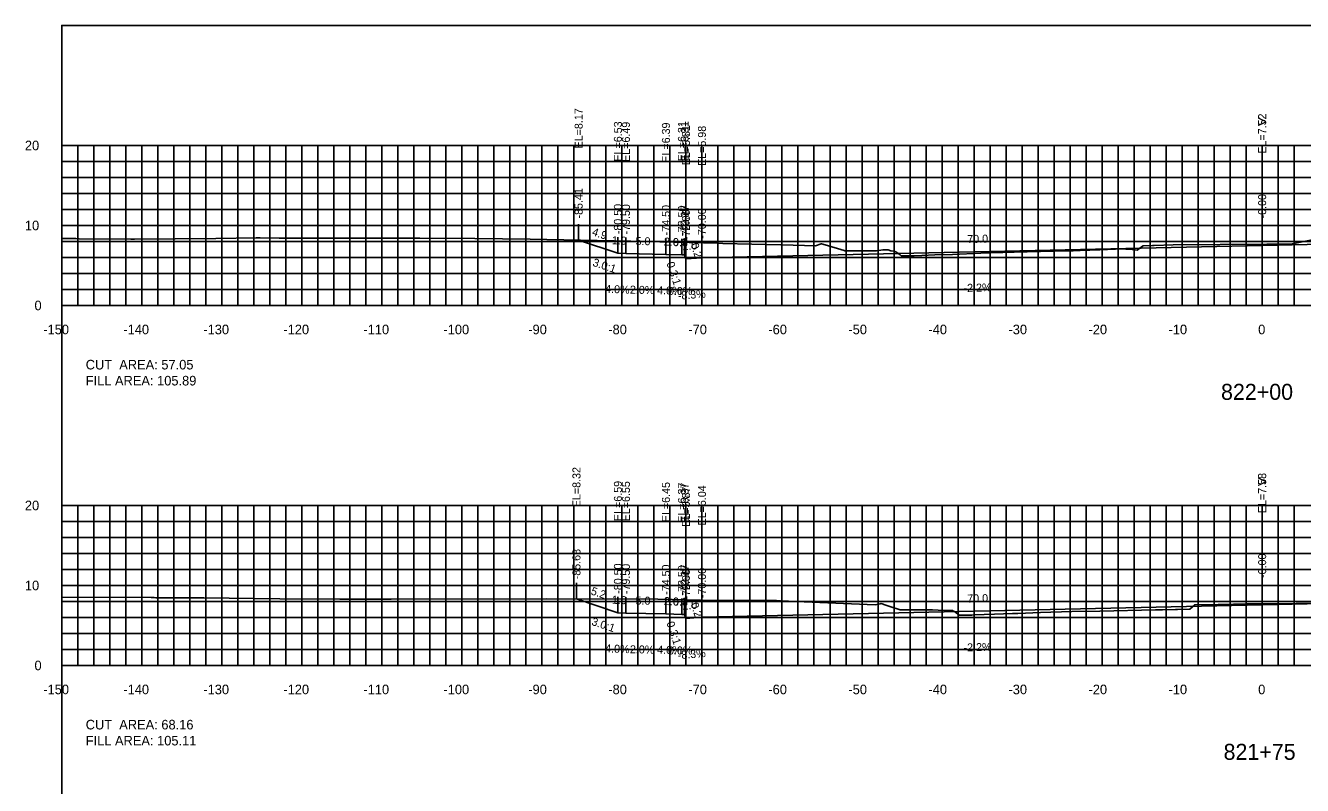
# Model space of a CAD drawing. Extents: x 1797419 to 1809236, y 248759 to 251512.
# Drawn here: x 1806216.5 to 1806376, y 250512.3 to 250607.3 of the extents above; entities that cross this region are included whole.
import ezdxf

# ---------------------------------------------------------------- set-up
doc = ezdxf.new("R2010")
doc.units = 0
for name, color, linetype in [('1', 7, 'Continuous'), ('10', 7, 'Continuous'), ('3', 7, 'Continuous'), ('31', 7, 'Continuous'), ('4', 7, 'Continuous'), ('60', 7, 'Continuous'), ('ANNO-TXT', 7, 'Continuous'), ('CL-CNST', 7, 'Continuous'), ('Level 62', 7, 'Continuous'), ('M-ROADS', 7, 'Continuous')]:
    doc.layers.add(name, color=color, linetype=linetype)

msp = doc.modelspace()

# ---------------------------------------------------------------- linework, layer by layer
for p, q in [((1806285.59, 250580.43), (1806285.59, 250582.43)), ((1806371, 250579.77), (1806371, 250581.77)), ((1806290.5, 250578.79), (1806290.5, 250580.79)), ((1806291.5, 250578.75), (1806291.5, 250580.75)), ((1806296.5, 250578.65), (1806296.5, 250580.65)), ((1806298.5, 250578.57), (1806298.5, 250580.57)), ((1806298.83, 250578.57), (1806298.83, 250580.57)), ((1806299, 250578.07), (1806299, 250580.07)), ((1806301, 250578.23), (1806301, 250580.23)), ((1806285.32, 250535.57), (1806285.32, 250537.57)), ((1806371, 250534.83), (1806371, 250536.83)), ((1806290.5, 250533.85), (1806290.5, 250535.85)), ((1806291.5, 250533.81), (1806291.5, 250535.81)), ((1806296.5, 250533.71), (1806296.5, 250535.71)), ((1806298.5, 250533.63), (1806298.5, 250535.63)), ((1806298.83, 250533.63), (1806298.83, 250535.63)), ((1806301, 250533.29), (1806301, 250535.29)), ((1806299, 250533.13), (1806299, 250535.13))]:
    msp.add_line(p, q)
msp.add_lwpolyline([(1806221, 250417.26), (1806521, 250417.26), (1806521, 250607.26), (1806221, 250607.26)], close=True)
at = {"layer": '60'}
for p, q in [((1806220.94, 250592.26), (1806221, 250592.26)), ((1806221, 250572.26), (1806221, 250592.26)), ((1806220.94, 250582.26), (1806221, 250582.26)), ((1806220.94, 250572.26), (1806221, 250572.26)), ((1806221, 250572.26), (1806521, 250572.26)), ((1806221, 250572.2), (1806221, 250572.26)), ((1806231, 250572.2), (1806231, 250572.26)), ((1806241, 250572.2), (1806241, 250572.26)), ((1806251, 250572.2), (1806251, 250572.26)), ((1806261, 250572.2), (1806261, 250572.26)), ((1806271, 250572.2), (1806271, 250572.26)), ((1806281, 250572.2), (1806281, 250572.26)), ((1806291, 250572.2), (1806291, 250572.26)), ((1806301, 250572.2), (1806301, 250572.26)), ((1806311, 250572.2), (1806311, 250572.26)), ((1806321, 250572.2), (1806321, 250572.26)), ((1806331, 250572.2), (1806331, 250572.26)), ((1806341, 250572.2), (1806341, 250572.26)), ((1806351, 250572.2), (1806351, 250572.26)), ((1806361, 250572.2), (1806361, 250572.26)), ((1806371, 250572.2), (1806371, 250572.26)), ((1806220.94, 250547.26), (1806221, 250547.26)), ((1806221, 250527.26), (1806221, 250547.26)), ((1806220.94, 250537.26), (1806221, 250537.26)), ((1806220.94, 250527.26), (1806221, 250527.26)), ((1806221, 250527.26), (1806521, 250527.26)), ((1806221, 250527.2), (1806221, 250527.26)), ((1806231, 250527.2), (1806231, 250527.26)), ((1806241, 250527.2), (1806241, 250527.26)), ((1806251, 250527.2), (1806251, 250527.26)), ((1806261, 250527.2), (1806261, 250527.26)), ((1806271, 250527.2), (1806271, 250527.26)), ((1806281, 250527.2), (1806281, 250527.26)), ((1806291, 250527.2), (1806291, 250527.26)), ((1806301, 250527.2), (1806301, 250527.26)), ((1806311, 250527.2), (1806311, 250527.26)), ((1806321, 250527.2), (1806321, 250527.26)), ((1806331, 250527.2), (1806331, 250527.26)), ((1806341, 250527.2), (1806341, 250527.26)), ((1806351, 250527.2), (1806351, 250527.26)), ((1806361, 250527.2), (1806361, 250527.26)), ((1806371, 250527.2), (1806371, 250527.26))]:
    msp.add_line(p, q, dxfattribs=at)
at = {"layer": 'CL-CNST'}
for points in [[(1806285.59, 250580.43), (1806290.5, 250578.79), (1806291.5, 250578.75), (1806296.5, 250578.65), (1806298.5, 250578.57), (1806298.83, 250578.57), (1806299, 250578.07), (1806301, 250578.23), (1806371, 250579.77), (1806429, 250581.05), (1806431, 250580.88), (1806431.17, 250581.38), (1806431.5, 250581.38), (1806433.5, 250581.46), (1806438.5, 250581.56), (1806439.5, 250581.6), (1806446.35, 250579.32)], [(1806285.32, 250535.57), (1806290.5, 250533.85), (1806291.5, 250533.81), (1806296.5, 250533.71), (1806298.5, 250533.63), (1806298.83, 250533.63), (1806299, 250533.13), (1806301, 250533.29), (1806371, 250534.83), (1806429, 250536.11), (1806431, 250535.94), (1806431.17, 250536.44), (1806431.5, 250536.44), (1806433.5, 250536.52), (1806438.5, 250536.62), (1806439.5, 250536.66), (1806446.1, 250534.46)]]:
    msp.add_lwpolyline(points, dxfattribs=at)
at = {"layer": 'Level 62'}
for p, q in [((1806221, 250592.26), (1806521, 250592.26)), ((1806221, 250572.26), (1806221, 250592.26)), ((1806223, 250572.26), (1806223, 250592.26)), ((1806225, 250572.26), (1806225, 250592.26)), ((1806227, 250572.26), (1806227, 250592.26)), ((1806229, 250572.26), (1806229, 250592.26)), ((1806231, 250572.26), (1806231, 250592.26)), ((1806233, 250572.26), (1806233, 250592.26)), ((1806235, 250572.26), (1806235, 250592.26)), ((1806237, 250572.26), (1806237, 250592.26)), ((1806239, 250572.26), (1806239, 250592.26)), ((1806241, 250572.26), (1806241, 250592.26)), ((1806243, 250572.26), (1806243, 250592.26)), ((1806245, 250572.26), (1806245, 250592.26)), ((1806247, 250572.26), (1806247, 250592.26)), ((1806249, 250572.26), (1806249, 250592.26)), ((1806251, 250572.26), (1806251, 250592.26)), ((1806253, 250572.26), (1806253, 250592.26)), ((1806255, 250572.26), (1806255, 250592.26)), ((1806257, 250572.26), (1806257, 250592.26)), ((1806259, 250572.26), (1806259, 250592.26)), ((1806261, 250572.26), (1806261, 250592.26)), ((1806263, 250572.26), (1806263, 250592.26)), ((1806265, 250572.26), (1806265, 250592.26)), ((1806267, 250572.26), (1806267, 250592.26)), ((1806269, 250572.26), (1806269, 250592.26)), ((1806271, 250572.26), (1806271, 250592.26)), ((1806273, 250572.26), (1806273, 250592.26)), ((1806275, 250572.26), (1806275, 250592.26)), ((1806277, 250572.26), (1806277, 250592.26)), ((1806279, 250572.26), (1806279, 250592.26)), ((1806281, 250572.26), (1806281, 250592.26)), ((1806283, 250572.26), (1806283, 250592.26)), ((1806285, 250572.26), (1806285, 250592.26)), ((1806287, 250572.26), (1806287, 250592.26)), ((1806289, 250572.26), (1806289, 250592.26)), ((1806291, 250572.26), (1806291, 250592.26)), ((1806293, 250572.26), (1806293, 250592.26)), ((1806295, 250572.26), (1806295, 250592.26)), ((1806297, 250572.26), (1806297, 250592.26)), ((1806299, 250572.26), (1806299, 250592.26)), ((1806301, 250572.26), (1806301, 250592.26)), ((1806303, 250572.26), (1806303, 250592.26)), ((1806305, 250572.26), (1806305, 250592.26)), ((1806307, 250572.26), (1806307, 250592.26)), ((1806309, 250572.26), (1806309, 250592.26)), ((1806311, 250572.26), (1806311, 250592.26)), ((1806313, 250572.26), (1806313, 250592.26)), ((1806315, 250572.26), (1806315, 250592.26)), ((1806317, 250572.26), (1806317, 250592.26)), ((1806319, 250572.26), (1806319, 250592.26)), ((1806321, 250572.26), (1806321, 250592.26)), ((1806323, 250572.26), (1806323, 250592.26)), ((1806325, 250572.26), (1806325, 250592.26)), ((1806327, 250572.26), (1806327, 250592.26)), ((1806329, 250572.26), (1806329, 250592.26)), ((1806331, 250572.26), (1806331, 250592.26)), ((1806333, 250572.26), (1806333, 250592.26)), ((1806335, 250572.26), (1806335, 250592.26)), ((1806337, 250572.26), (1806337, 250592.26)), ((1806339, 250572.26), (1806339, 250592.26)), ((1806341, 250572.26), (1806341, 250592.26)), ((1806343, 250572.26), (1806343, 250592.26)), ((1806345, 250572.26), (1806345, 250592.26)), ((1806347, 250572.26), (1806347, 250592.26)), ((1806349, 250572.26), (1806349, 250592.26)), ((1806351, 250572.26), (1806351, 250592.26)), ((1806353, 250572.26), (1806353, 250592.26)), ((1806355, 250572.26), (1806355, 250592.26)), ((1806357, 250572.26), (1806357, 250592.26)), ((1806359, 250572.26), (1806359, 250592.26)), ((1806361, 250572.26), (1806361, 250592.26)), ((1806363, 250572.26), (1806363, 250592.26)), ((1806365, 250572.26), (1806365, 250592.26)), ((1806367, 250572.26), (1806367, 250592.26)), ((1806369, 250572.26), (1806369, 250592.26)), ((1806371, 250572.26), (1806371, 250592.26)), ((1806373, 250572.26), (1806373, 250592.26)), ((1806375, 250572.26), (1806375, 250592.26)), ((1806221, 250590.26), (1806521, 250590.26)), ((1806221, 250588.26), (1806521, 250588.26)), ((1806221, 250586.26), (1806521, 250586.26)), ((1806221, 250584.26), (1806521, 250584.26)), ((1806221, 250582.26), (1806521, 250582.26)), ((1806221, 250580.26), (1806521, 250580.26)), ((1806221, 250578.26), (1806521, 250578.26)), ((1806221, 250576.26), (1806521, 250576.26)), ((1806221, 250574.26), (1806521, 250574.26)), ((1806221, 250572.26), (1806521, 250572.26)), ((1806221, 250547.26), (1806521, 250547.26)), ((1806221, 250527.26), (1806221, 250547.26)), ((1806223, 250527.26), (1806223, 250547.26)), ((1806225, 250527.26), (1806225, 250547.26)), ((1806227, 250527.26), (1806227, 250547.26)), ((1806229, 250527.26), (1806229, 250547.26)), ((1806231, 250527.26), (1806231, 250547.26)), ((1806233, 250527.26), (1806233, 250547.26)), ((1806235, 250527.26), (1806235, 250547.26)), ((1806237, 250527.26), (1806237, 250547.26)), ((1806239, 250527.26), (1806239, 250547.26)), ((1806241, 250527.26), (1806241, 250547.26)), ((1806243, 250527.26), (1806243, 250547.26)), ((1806245, 250527.26), (1806245, 250547.26)), ((1806247, 250527.26), (1806247, 250547.26)), ((1806249, 250527.26), (1806249, 250547.26)), ((1806251, 250527.26), (1806251, 250547.26)), ((1806253, 250527.26), (1806253, 250547.26)), ((1806255, 250527.26), (1806255, 250547.26)), ((1806257, 250527.26), (1806257, 250547.26)), ((1806259, 250527.26), (1806259, 250547.26)), ((1806261, 250527.26), (1806261, 250547.26)), ((1806263, 250527.26), (1806263, 250547.26)), ((1806265, 250527.26), (1806265, 250547.26)), ((1806267, 250527.26), (1806267, 250547.26)), ((1806269, 250527.26), (1806269, 250547.26)), ((1806271, 250527.26), (1806271, 250547.26)), ((1806273, 250527.26), (1806273, 250547.26)), ((1806275, 250527.26), (1806275, 250547.26)), ((1806277, 250527.26), (1806277, 250547.26)), ((1806279, 250527.26), (1806279, 250547.26)), ((1806281, 250527.26), (1806281, 250547.26)), ((1806283, 250527.26), (1806283, 250547.26)), ((1806285, 250527.26), (1806285, 250547.26)), ((1806287, 250527.26), (1806287, 250547.26)), ((1806289, 250527.26), (1806289, 250547.26)), ((1806291, 250527.26), (1806291, 250547.26)), ((1806293, 250527.26), (1806293, 250547.26)), ((1806295, 250527.26), (1806295, 250547.26)), ((1806297, 250527.26), (1806297, 250547.26)), ((1806299, 250527.26), (1806299, 250547.26)), ((1806301, 250527.26), (1806301, 250547.26)), ((1806303, 250527.26), (1806303, 250547.26)), ((1806305, 250527.26), (1806305, 250547.26)), ((1806307, 250527.26), (1806307, 250547.26)), ((1806309, 250527.26), (1806309, 250547.26)), ((1806311, 250527.26), (1806311, 250547.26)), ((1806313, 250527.26), (1806313, 250547.26)), ((1806315, 250527.26), (1806315, 250547.26)), ((1806317, 250527.26), (1806317, 250547.26)), ((1806319, 250527.26), (1806319, 250547.26)), ((1806321, 250527.26), (1806321, 250547.26)), ((1806323, 250527.26), (1806323, 250547.26)), ((1806325, 250527.26), (1806325, 250547.26)), ((1806327, 250527.26), (1806327, 250547.26)), ((1806329, 250527.26), (1806329, 250547.26)), ((1806331, 250527.26), (1806331, 250547.26)), ((1806333, 250527.26), (1806333, 250547.26)), ((1806335, 250527.26), (1806335, 250547.26)), ((1806337, 250527.26), (1806337, 250547.26)), ((1806339, 250527.26), (1806339, 250547.26)), ((1806341, 250527.26), (1806341, 250547.26)), ((1806343, 250527.26), (1806343, 250547.26)), ((1806345, 250527.26), (1806345, 250547.26)), ((1806347, 250527.26), (1806347, 250547.26)), ((1806349, 250527.26), (1806349, 250547.26)), ((1806351, 250527.26), (1806351, 250547.26)), ((1806353, 250527.26), (1806353, 250547.26)), ((1806355, 250527.26), (1806355, 250547.26)), ((1806357, 250527.26), (1806357, 250547.26)), ((1806359, 250527.26), (1806359, 250547.26)), ((1806361, 250527.26), (1806361, 250547.26)), ((1806363, 250527.26), (1806363, 250547.26)), ((1806365, 250527.26), (1806365, 250547.26)), ((1806367, 250527.26), (1806367, 250547.26)), ((1806369, 250527.26), (1806369, 250547.26)), ((1806371, 250527.26), (1806371, 250547.26)), ((1806373, 250527.26), (1806373, 250547.26)), ((1806375, 250527.26), (1806375, 250547.26)), ((1806221, 250545.26), (1806521, 250545.26)), ((1806221, 250543.26), (1806521, 250543.26)), ((1806221, 250541.26), (1806521, 250541.26)), ((1806221, 250539.26), (1806521, 250539.26)), ((1806221, 250537.26), (1806521, 250537.26)), ((1806221, 250535.26), (1806521, 250535.26)), ((1806221, 250533.26), (1806521, 250533.26)), ((1806221, 250531.26), (1806521, 250531.26)), ((1806221, 250529.26), (1806521, 250529.26)), ((1806221, 250527.26), (1806521, 250527.26))]:
    msp.add_line(p, q, dxfattribs=at)
at = {"layer": 'M-ROADS'}
for points in [[(1806221, 250580.64), (1806222.75, 250580.62), (1806223.2, 250580.61), (1806229.64, 250580.54), (1806229.81, 250580.54), (1806230.09, 250580.54), (1806240.26, 250580.65), (1806245.3, 250580.73), (1806245.67, 250580.73), (1806245.8, 250580.73), (1806248.18, 250580.69), (1806252.21, 250580.68), (1806252.93, 250580.68), (1806265.51, 250580.69), (1806265.73, 250580.69), (1806272.61, 250580.62), (1806279.52, 250580.56), (1806292.13, 250580.28), (1806303.03, 250580.04), (1806303.6, 250580.01), (1806310.86, 250579.85), (1806311.01, 250579.85), (1806315.2, 250579.73), (1806315.88, 250579.96), (1806315.95, 250579.98), (1806316.38, 250579.85), (1806318.76, 250579.13), (1806318.82, 250579.09), (1806320.49, 250579.08), (1806320.77, 250579.08), (1806322.8, 250579.1), (1806323.61, 250579.2), (1806324.02, 250579.2), (1806324.25, 250579.22), (1806324.59, 250579.09), (1806325.01, 250579.06), (1806325.21, 250578.96), (1806325.75, 250578.58), (1806325.91, 250578.47), (1806326.84, 250578.47), (1806326.91, 250578.47), (1806327.03, 250578.47), (1806327.13, 250578.47), (1806327.18, 250578.47), (1806327.39, 250578.48), (1806327.52, 250578.48), (1806328.49, 250578.52), (1806330.08, 250578.57), (1806332.29, 250578.65), (1806335.85, 250578.78), (1806338.35, 250578.88), (1806338.59, 250578.89), (1806340.02, 250578.93), (1806346.61, 250579.08), (1806346.79, 250579.08), (1806346.84, 250579.08), (1806346.88, 250579.09), (1806346.94, 250579.09), (1806347.29, 250579.09), (1806347.39, 250579.09), (1806348.27, 250579.12), (1806350.71, 250579.22), (1806353.65, 250579.33), (1806353.98, 250579.3), (1806354.74, 250579.24), (1806354.75, 250579.24), (1806354.87, 250579.27), (1806355.39, 250579.17), (1806356.05, 250579.66), (1806356.13, 250579.72), (1806357.31, 250579.76), (1806357.4, 250579.76), (1806357.49, 250579.76), (1806359.88, 250579.84), (1806371.59, 250579.91), (1806373.5, 250579.94), (1806374.54, 250579.94), (1806378.51, 250580.71)], [(1806221, 250535.79), (1806232.16, 250535.74), (1806232.37, 250535.74), (1806232.57, 250535.74), (1806232.76, 250535.73), (1806232.98, 250535.73), (1806238.75, 250535.7), (1806248.26, 250535.57), (1806255.77, 250535.55), (1806256.11, 250535.55), (1806256.2, 250535.55), (1806256.45, 250535.56), (1806262.18, 250535.53), (1806281.63, 250535.59), (1806295.48, 250535.54), (1806302.61, 250535.38), (1806302.88, 250535.38), (1806309.78, 250535.37), (1806309.79, 250535.37), (1806309.8, 250535.37), (1806310.19, 250535.37), (1806310.31, 250535.37), (1806310.81, 250535.34), (1806322.63, 250534.84), (1806323.08, 250534.94), (1806323.28, 250534.97), (1806323.39, 250534.99), (1806323.97, 250534.8), (1806324.46, 250534.64), (1806325.76, 250534.21), (1806328.12, 250534.21), (1806329.81, 250534.21), (1806331.22, 250534.14), (1806332.28, 250534.14), (1806332.29, 250534.14), (1806332.44, 250534.06), (1806332.54, 250533.99), (1806333.13, 250533.56), (1806333.56, 250533.56), (1806333.57, 250533.56), (1806333.62, 250533.56), (1806333.69, 250533.56), (1806333.71, 250533.56), (1806333.77, 250533.56), (1806333.87, 250533.56), (1806333.97, 250533.56), (1806334, 250533.56), (1806334.17, 250533.55), (1806334.41, 250533.54), (1806334.72, 250533.56), (1806334.97, 250533.57), (1806337.54, 250533.67), (1806339.81, 250533.75), (1806340.47, 250533.77), (1806340.47, 250533.77), (1806343.29, 250533.86), (1806347.22, 250534), (1806350.7, 250534.06), (1806357.67, 250534.21), (1806358.34, 250534.22), (1806358.54, 250534.22), (1806360.17, 250534.24), (1806360.38, 250534.25), (1806360.41, 250534.25), (1806361.97, 250534.29), (1806362.3, 250534.57), (1806362.6, 250534.82), (1806365.52, 250534.89), (1806365.75, 250534.89), (1806369.05, 250534.98), (1806375.23, 250535.01), (1806378.98, 250535.02)]]:
    msp.add_lwpolyline(points, dxfattribs=at)

# ---------------------------------------------------------------- texts
for s, rotation, p in [('3.0:1', 341.5651, (1806287.26, 250577.24)), ('0.3:1', 288.4353, (1806296.55, 250577.53)), ('3.0:1', 341.5651, (1806287.12, 250532.34)), ('0.3:1', 288.4353, (1806296.55, 250532.58))]:
    msp.add_text(s, height=1, rotation=rotation).set_placement(p)
at = {"layer": '1'}
for s, p in [('822+00', (1806365.86, 250560.46)), ('821+75', (1806366.18, 250515.46))]:
    msp.add_text(s, height=2, dxfattribs=at).set_placement(p)
at = {"layer": '10'}
for s, p in [('-150', (1806218.7, 250568.66)), ('-140', (1806228.7, 250568.66)), ('-130', (1806238.7, 250568.66)), ('-120', (1806248.7, 250568.66)), ('-110', (1806258.7, 250568.66)), ('-100', (1806268.7, 250568.66)), ('-90', (1806279.3, 250568.66)), ('-80', (1806289.3, 250568.66)), ('-70', (1806299.3, 250568.66)), ('-60', (1806309.3, 250568.66)), ('-50', (1806319.3, 250568.66)), ('-40', (1806329.3, 250568.66)), ('-30', (1806339.3, 250568.66)), ('-20', (1806349.3, 250568.66)), ('-10', (1806359.3, 250568.66)), ('0', (1806370.5, 250568.66)), ('-150', (1806218.7, 250523.66)), ('-140', (1806228.7, 250523.66)), ('-130', (1806238.7, 250523.66)), ('-120', (1806248.7, 250523.66)), ('-110', (1806258.7, 250523.66)), ('-100', (1806268.7, 250523.66)), ('-90', (1806279.3, 250523.66)), ('-80', (1806289.3, 250523.66)), ('-70', (1806299.3, 250523.66)), ('-60', (1806309.3, 250523.66)), ('-50', (1806319.3, 250523.66)), ('-40', (1806329.3, 250523.66)), ('-30', (1806339.3, 250523.66)), ('-20', (1806349.3, 250523.66)), ('-10', (1806359.3, 250523.66)), ('0', (1806370.5, 250523.66))]:
    msp.add_text(s, height=1.2, dxfattribs=at).set_placement(p)
at = {"layer": '3'}
for s, p in [('EL=8.17', (1806286.09, 250591.89)), ('EL=7.52', (1806371.5, 250591.24)), ('EL=6.53', (1806291, 250590.25)), ('EL=6.49', (1806292, 250590.21)), ('EL=6.39', (1806297, 250590.11)), ('EL=6.31', (1806299, 250590.28)), ('EL=6.31', (1806299.33, 250590.28)), ('EL=5.81', (1806299.5, 250589.78)), ('EL=5.98', (1806301.5, 250589.7)), ('-85.41', (1806286.09, 250583.13)), ('-80.50', (1806291, 250581.17)), ('-79.50', (1806292, 250581.13)), ('-74.50', (1806297, 250581.03)), ('-72.50', (1806299, 250580.95)), ('-72.17', (1806299.33, 250581.02)), ('-0.00', (1806371.5, 250583.14)), ('-72.00', (1806299.5, 250580.45)), ('-70.00', (1806301.5, 250580.61)), ('EL=8.32', (1806285.82, 250547.04)), ('EL=7.58', (1806371.5, 250546.3)), ('EL=6.59', (1806291, 250545.31)), ('EL=6.55', (1806292, 250545.27)), ('EL=6.45', (1806297, 250545.17)), ('EL=6.37', (1806299, 250545.09)), ('EL=6.37', (1806299.33, 250545.09)), ('EL=5.87', (1806299.5, 250544.59)), ('EL=6.04', (1806301.5, 250544.76)), ('-85.68', (1806285.82, 250538.03)), ('-80.50', (1806291, 250536.22)), ('-0.00', (1806371.5, 250538.2)), ('-79.50', (1806292, 250536.18)), ('-74.50', (1806297, 250536.08)), ('-72.50', (1806299, 250536)), ('-72.17', (1806299.33, 250536.08)), ('-72.00', (1806299.5, 250535.5)), ('-70.00', (1806301.5, 250535.67))]:
    msp.add_text(s, height=1, rotation=90, dxfattribs=at).set_placement(p)
at = {"layer": '31'}
for s, p in [('20', (1806216.4, 250591.66)), ('10', (1806216.4, 250581.66)), ('0', (1806217.6, 250571.66)), ('20', (1806216.4, 250546.66)), ('10', (1806216.4, 250536.66)), ('0', (1806217.6, 250526.66))]:
    msp.add_text(s, height=1.2, dxfattribs=at).set_placement(p)
at = {"layer": '4'}
for s, rotation, p in [('4.9', 341.5651, (1806287.18, 250581.06)), ('1.0', 357.7094, (1806289.73, 250579.92)), ('5.0', 358.8542, (1806292.7, 250579.82)), ('2.0', 357.7094, (1806296.23, 250579.76)), ('2.0', 4.7636, (1806298.59, 250579.14)), ('0.2', 288.4353, (1806299.56, 250579.88)), ('70.0', 1.2603, (1806334.16, 250580.06)), ('4.0%', 357.7094, (1806288.89, 250573.85)), ('2.0%', 358.8542, (1806291.99, 250573.74)), ('4.0%', 357.7094, (1806295.39, 250573.69)), ('-8.3%', 4.7636, (1806298.02, 250572.97)), ('-2.2%', 1.2603, (1806333.7, 250573.95)), ('5.2', 341.5651, (1806287.04, 250536.16)), ('1.0', 357.7094, (1806289.73, 250534.98)), ('5.0', 358.8542, (1806292.7, 250534.88)), ('2.0', 357.7094, (1806296.23, 250534.82)), ('2.0', 4.7636, (1806298.59, 250534.2)), ('70.0', 1.2603, (1806334.16, 250535.12)), ('0.2', 288.4353, (1806299.56, 250534.94)), ('4.0%', 357.7094, (1806288.89, 250528.91)), ('2.0%', 358.8542, (1806291.99, 250528.79)), ('4.0%', 357.7094, (1806295.39, 250528.75)), ('-8.3%', 4.7636, (1806298.02, 250528.03)), ('-2.2%', 1.2603, (1806333.7, 250529.01))]:
    msp.add_text(s, height=1, rotation=rotation, dxfattribs=at).set_placement(p)
for s, p in [('0.3', (1806297.39, 250579.67)), ('0.0%', (1806296.76, 250573.57)), ('0.3', (1806297.39, 250534.73)), ('0.0%', (1806296.76, 250528.63))]:
    msp.add_text(s, height=1, dxfattribs=at).set_placement(p)
at = {"layer": '60'}
for s, height, p in [('>', 1.5, (1806370.39, 250594.51)), ('-', 0.0001, (1806221, 250572.26)), ('>', 1.5, (1806370.39, 250549.51)), ('-', 0.0001, (1806221, 250527.26))]:
    msp.add_text(s, height=height, dxfattribs=at).set_placement(p)
at = {"layer": 'ANNO-TXT'}
for s, p in [('CUT  AREA: 57.05', (1806224, 250564.26)), ('FILL AREA: 105.89', (1806224, 250562.26)), ('CUT  AREA: 68.16', (1806224, 250519.26)), ('FILL AREA: 105.11', (1806224, 250517.26))]:
    msp.add_text(s, height=1.2, dxfattribs=at).set_placement(p)

doc.saveas('drawing.dxf')
